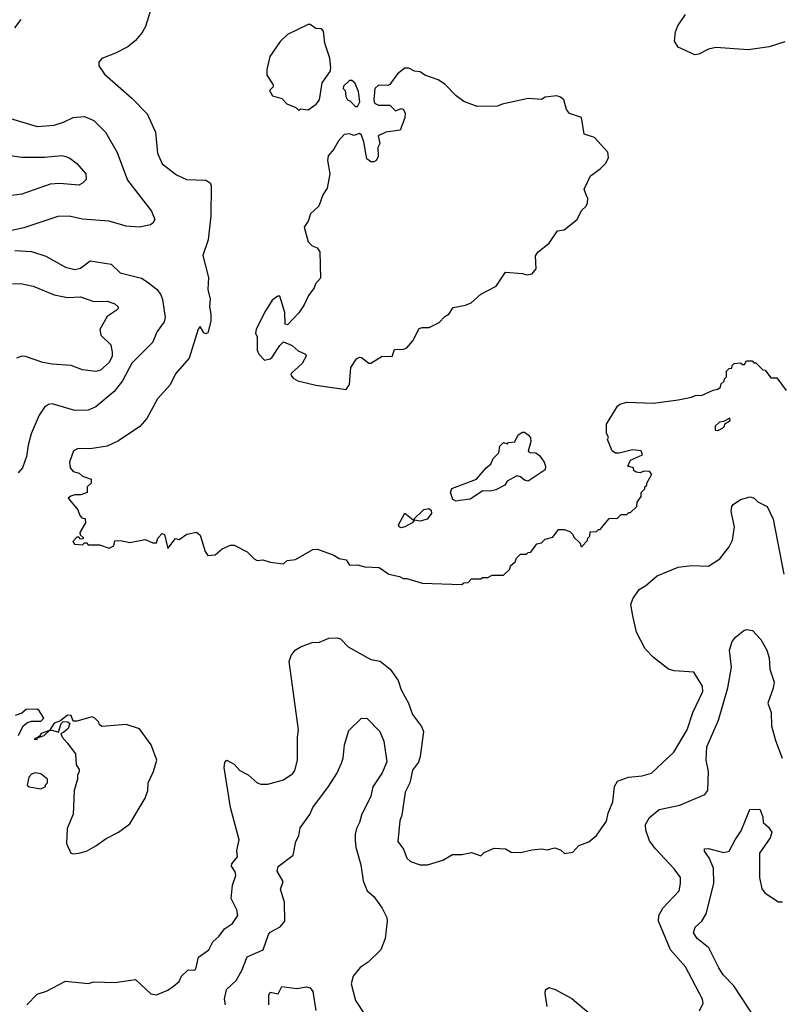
# Model space of a CAD drawing. Extents: x 1678431 to 1860718, y 384618 to 522882.
# Tile 341 of 473: x 1784274 to 1788279, y 506697 to 511888. Entities that reach past the tile are written whole.
import ezdxf

# ---------------------------------------------------------------- set-up
doc = ezdxf.new("R2010")
doc.units = 0

msp = doc.modelspace()

# ---------------------------------------------------------------- linework, layer by layer
at = {"layer": '0CON10XD'}
for points in [[(1784968.5, 511955), (1784937.4, 511852.6), (1784919.8, 511820.2), (1784885, 511779.2), (1784843.8, 511745), (1784779.1, 511710.9), (1784707, 511683), (1784690, 511665), (1784690, 511645), (1784720.5, 511600.5), (1784865, 511474.4), (1784945, 511391.2), (1784990, 511295), (1785000, 511185), (1785025, 511127.5), (1785100.2, 511070.2), (1785152.5, 511045), (1785255, 511041.9), (1785278.7, 511028.7), (1785283, 511013), (1785281.1, 510855), (1785267, 510727), (1785240, 510645), (1785268.3, 510528.3), (1785266.1, 510466.1), (1785278, 510415), (1785273.6, 510376.4), (1785282, 510335), (1785281.7, 510298.3), (1785265, 510237.5), (1785255, 510232.5), (1785245, 510237.5), (1785225, 510270), (1785215, 510257.5), (1785167.1, 510102.9), (1785095, 510022), (1785066.6, 509963.4), (1785000.2, 509889.8), (1784944.2, 509785), (1784906.4, 509743.6), (1784795, 509667.5), (1784735, 509639.2), (1784645, 509625.8), (1784582.3, 509627.7), (1784556.7, 509615), (1784536.7, 509555), (1784540, 509525), (1784555, 509506.7), (1784587.7, 509497.7), (1784605, 509482.5), (1784650, 509465), (1784650, 509445), (1784630, 509425), (1784630, 509395), (1784596.4, 509383.6), (1784565, 509382.5), (1784543, 509377), (1784530, 509365), (1784580, 509305), (1784590, 509275), (1784601.7, 509261.7), (1784618.3, 509258.3), (1784620, 509235), (1784590, 509185), (1784591.7, 509171.7), (1784608.3, 509158.3), (1784608.3, 509151.7), (1784595, 509150), (1784585, 509160), (1784575, 509160), (1784553, 509137), (1784563, 509123), (1784605, 509120), (1784615, 509130), (1784625, 509130), (1784635, 509120), (1784695, 509120), (1784745, 509102.5), (1784770, 509115), (1784775, 509140), (1784805, 509142.5), (1784855, 509132.5), (1784935, 509147.5), (1784975, 509130), (1784995, 509130), (1785002.5, 509155), (1785025, 509180), (1785036.2, 509175), (1785055, 509100), (1785095, 509152.5), (1785115, 509147.5), (1785154.1, 509175.9), (1785205, 509186.2), (1785225, 509170), (1785251.2, 509085), (1785265, 509063.3), (1785305, 509066.7), (1785341.7, 509098.3), (1785385, 509117.5), (1785405, 509117.5), (1785473.6, 509083.6), (1785510, 509045), (1785525, 509037.5), (1785555, 509040), (1785595, 509027.5), (1785665, 509020), (1785683, 509037), (1785728, 509042), (1785820, 509095), (1785843, 509097), (1785930, 509065), (1785958.3, 509048.3), (1785995, 509040), (1786012.5, 509012.5), (1786055, 509013.8), (1786093.9, 509003.9), (1786169.3, 508999.3), (1786220, 508965), (1786277, 508953), (1786295, 508942.5), (1786315, 508942.5), (1786395, 508917.5), (1786605, 508910), (1786615, 508920), (1786638.3, 508921.7), (1786655, 508940), (1786705, 508940), (1786713, 508947), (1786741.7, 508948.3), (1786765, 508960), (1786825, 508960), (1786858.3, 508991.7), (1786861.7, 509008.3), (1786888.3, 509031.7), (1786891.7, 509048.3), (1786915, 509070), (1786945, 509070), (1786955, 509080), (1786968.3, 509081.7), (1787000, 509125), (1787025, 509130), (1787045, 509150), (1787085, 509160), (1787115, 509200), (1787145, 509200), (1787175, 509190), (1787190, 509175), (1787195, 509160), (1787228.3, 509128.3), (1787231.7, 509111.7), (1787238.3, 509111.7), (1787268.3, 509141.7), (1787270, 509155), (1787280, 509165), (1787281.7, 509188.3), (1787315, 509190), (1787325, 509200), (1787335, 509200), (1787381.7, 509258.3), (1787425, 509260), (1787445, 509280), (1787475, 509280), (1787485, 509290), (1787495, 509290), (1787528.3, 509321.7), (1787530, 509345), (1787550, 509375), (1787550, 509395), (1787570, 509415), (1787570, 509425), (1787580, 509435), (1787580, 509445), (1787607, 509493), (1787595, 509506.7), (1787565, 509507.5), (1787545, 509500), (1787523.6, 509503.6), (1787511.7, 509511.7), (1787510, 509525), (1787480, 509535), (1787495, 509566.7), (1787557.5, 509595), (1787550, 509615), (1787505, 509620), (1787435, 509603.3), (1787415, 509603.3), (1787397.5, 509615), (1787372.5, 509675), (1787377.5, 509685), (1787368.3, 509708.3), (1787367.5, 509755), (1787425, 509850), (1787438.3, 509861.7), (1787475, 509872.5), (1787615, 509866.7), (1787746.1, 509883.9), (1787815, 509897.5), (1787835, 509907.5), (1787871.7, 509908.3), (1787930, 509935), (1787955, 509940), (1787968.3, 509951.7), (1787971.7, 509968.3), (1787988.3, 509981.7), (1787990, 509995), (1788000, 510005), (1788000, 510035), (1788015, 510050), (1788028.3, 510051.7), (1788030, 510065), (1788040, 510075), (1788075, 510080), (1788085, 510070), (1788095, 510070), (1788105, 510090), (1788135, 510090), (1788145, 510080), (1788155, 510080), (1788191.7, 510041.7), (1788205, 510040), (1788235, 510000), (1788265, 510000), (1788315, 509932.5)], [(1784280.4, 511889.6), (1784245.5, 511845)], [(1788308.6, 511771.4), (1788225, 511745.5), (1788115, 511729.1), (1787945, 511741.5), (1787905, 511732.2), (1787855, 511705.6), (1787833.6, 511703.6), (1787745, 511744.2), (1787725.7, 511775), (1787731.4, 511825), (1787744.6, 511855.4), (1787784.5, 511915.5)], [(1785745, 511410), (1785755, 511417.5), (1785795, 511413.3), (1785837, 511443), (1785854.2, 511465.8), (1785868.8, 511555), (1785910, 511615), (1785913.3, 511635), (1785908.8, 511685), (1785882.5, 511765), (1785875, 511827.5), (1785865, 511840), (1785835, 511842.5), (1785805, 511862.5), (1785795, 511862.5), (1785685, 511810), (1785647, 511773), (1785592.5, 511695), (1785577.5, 511625), (1785577.5, 511595), (1785610, 511545), (1785610, 511535), (1785590, 511515), (1785607, 511487), (1785655, 511472.5), (1785682.5, 511445), (1785730, 511425), (1785745, 511410)], [(1785995, 509938.8), (1786012.5, 509965), (1786020, 510055), (1786049.5, 510100.5), (1786065, 510108.8), (1786075, 510106.7), (1786115, 510077.5), (1786125, 510077.5), (1786185, 510113.8), (1786237, 510113), (1786250, 510150), (1786298.8, 510151.2), (1786315, 510158), (1786346.9, 510195), (1786379.7, 510260.3), (1786395, 510265.7), (1786432.5, 510265), (1786485, 510291.4), (1786515, 510324), (1786536.7, 510335), (1786558.3, 510371.7), (1786625, 510383.1), (1786654.5, 510395.5), (1786705, 510440.6), (1786786.2, 510483.8), (1786835, 510557.5), (1786925, 510550), (1786947, 510543), (1786975, 510547.5), (1786996, 510574), (1786993.6, 510643.6), (1787006.7, 510665), (1787065, 510710), (1787110, 510775), (1787145, 510780), (1787213.8, 510835), (1787235, 510882.5), (1787260, 510905), (1787267, 510923), (1787270, 510945), (1787260, 510965), (1787250, 510995), (1787282.5, 511065), (1787335, 511102.5), (1787365, 511132.5), (1787377.7, 511162.3), (1787375, 511190), (1787305, 511267.5), (1787250, 511285), (1787235, 511372.5), (1787173, 511393), (1787156.2, 511415), (1787143.3, 511465), (1787125, 511480), (1787105, 511486.7), (1787045, 511480), (1787025, 511467.5), (1786955, 511472.5), (1786817, 511443), (1786793, 511433), (1786685, 511430), (1786615, 511457.5), (1786575, 511487.5), (1786515, 511547.5), (1786480.7, 511570.7), (1786410, 511595), (1786385, 511612.5), (1786355, 511616.7), (1786325, 511632.5), (1786305, 511632.5), (1786265, 511603.3), (1786225, 511546.2), (1786215, 511541.2), (1786165, 511543.3), (1786146.7, 511525), (1786140, 511465), (1786145, 511447.5), (1786165, 511436.7), (1786225, 511436.7), (1786255, 511407.5), (1786285, 511420), (1786296.7, 511415), (1786306.2, 511395), (1786305, 511370), (1786280, 511305), (1786205, 511296), (1786164, 511276), (1786172.5, 511235), (1786162.5, 511215), (1786163.3, 511165), (1786153.9, 511146.1), (1786141.7, 511138.3), (1786125, 511138.8), (1786103.8, 511155), (1786088.8, 511245), (1786075, 511280), (1786065, 511287.5), (1786035, 511277.5), (1786013, 511287), (1785985, 511282.5), (1785955, 511250), (1785930, 511205), (1785899.3, 511170.7), (1785896.2, 511145), (1785908, 511075), (1785895, 511000), (1785872.5, 510965), (1785850, 510905), (1785807.5, 510865), (1785793.8, 510826.2), (1785773.8, 510795), (1785795, 510717.5), (1785816.4, 510696.4), (1785842.5, 510685), (1785856.7, 510665), (1785858.8, 510525), (1785833.3, 510495), (1785826.1, 510473.9), (1785796.7, 510435), (1785773.3, 510385), (1785745, 510342.5), (1785685, 510280), (1785673, 510283), (1785670.8, 510345), (1785645, 510430), (1785635, 510430), (1785605, 510410), (1785563.8, 510345), (1785520, 510255), (1785517.5, 510235), (1785526.1, 510216.1), (1785526.1, 510176.1), (1785526.4, 510146.4), (1785534.1, 510124.1), (1785565, 510092.5), (1785595, 510100), (1785605, 510108.8), (1785645, 510170), (1785665, 510190), (1785710.7, 510170.7), (1785741.7, 510141.7), (1785780, 510125), (1785783.3, 510115), (1785763.8, 510075), (1785706.7, 510025), (1785702.5, 510015), (1785715, 509997.5), (1785740, 509985), (1785835, 509961.2), (1785995, 509938.8)], [(1786055, 511430), (1786067.5, 511455), (1786059.3, 511509.3), (1786040, 511555), (1786025, 511567.5), (1786013, 511567), (1785981.7, 511538.3), (1785980, 511525), (1785990, 511515), (1785993, 511483), (1786002.5, 511465), (1786015, 511460), (1786045, 511430), (1786055, 511430)], [(1784225, 511366.7), (1784365, 511325.4), (1784455, 511332.3), (1784505, 511347.3), (1784555, 511373.3), (1784615, 511377.5), (1784665, 511356.9), (1784726.1, 511296.1), (1784787.5, 511187.5), (1784842.1, 511042.1), (1784968, 510878), (1784986, 510835), (1784976.2, 510815), (1784963.4, 510806.6), (1784905, 510794.6), (1784835, 510798.8), (1784745, 510826.2), (1784605, 510837.1), (1784535, 510852.7), (1784475, 510850.6), (1784295, 510790.8), (1784215, 510772.9)], [(1784115, 511188.8), (1784285, 511163.2), (1784405, 511163.9), (1784495, 511171.5), (1784516.2, 511166.2), (1784537.8, 511157.8), (1784575, 511129.2), (1784622, 511075), (1784623.6, 511046.4), (1784605, 511026.7), (1784585, 511016), (1784485, 511023.9), (1784435, 511020.4), (1784285, 510969.2), (1784205, 510957.3)], [(1784248.3, 510671.7), (1784335, 510666.1), (1784410.7, 510640.7), (1784515, 510583.8), (1784565, 510571.4), (1784595, 510577.4), (1784645, 510617.3), (1784755, 510598.9), (1784803.7, 510553.7), (1784915, 510525.5), (1784946, 510506), (1784998.1, 510465), (1785017.9, 510437.9), (1785027, 510413), (1785041.2, 510318.8), (1785035.7, 510295), (1784999.2, 510245), (1784973.6, 510186.4), (1784865, 510076.7), (1784816, 509984), (1784772.4, 509927.6), (1784675, 509848), (1784635, 509830), (1784565, 509827.8), (1784445, 509862.5), (1784425, 509860), (1784405, 509846), (1784376.2, 509803.8), (1784334.6, 509705.4), (1784317.5, 509645), (1784310, 509585), (1784287.5, 509525), (1784265, 509500)], [(1784235, 510495.5), (1784278.2, 510498.2), (1784345, 510483.1), (1784455, 510437.3), (1784525, 510423.8), (1784595, 510427.9), (1784665, 510403.3), (1784735, 510404.5), (1784775, 510390), (1784792, 510375), (1784792, 510365), (1784782, 510355), (1784735, 510323.3), (1784696.5, 510255), (1784700.8, 510225), (1784754, 510174), (1784762, 510135), (1784760.8, 510115), (1784745, 510080.5), (1784699.7, 510040.3), (1784675, 510034.1), (1784605, 510041.6), (1784545, 510065.4), (1784445, 510071.5), (1784395, 510081.8), (1784305, 510112.5), (1784285, 510113.5), (1784256.8, 510103.2)], [(1787955, 509723.3), (1787980, 509735), (1787990, 509745), (1787991.7, 509758.3), (1788020, 509775), (1788018.3, 509788.3), (1787985, 509770), (1787963, 509767), (1787940, 509745), (1787940, 509725), (1787955, 509723.3)], [(1786575, 509349.6), (1786557.9, 509357.9), (1786545.6, 509395), (1786552.8, 509417.2), (1786682.5, 509465), (1786733.6, 509526.4), (1786757.5, 509545), (1786770, 509575), (1786800, 509605), (1786805, 509640), (1786825, 509660), (1786845, 509652.5), (1786850.7, 509659.3), (1786885, 509662.9), (1786901.1, 509698.9), (1786925, 509714), (1786935, 509714), (1786955, 509699.2), (1786966.1, 509685), (1786968, 509665), (1786954.2, 509614.2), (1786965, 509606), (1786995, 509604.5), (1787015, 509590.9), (1787039.3, 509555), (1787046.4, 509533.6), (1787044, 509515), (1786955, 509454.7), (1786935, 509460.4), (1786915, 509478.5), (1786895, 509482.7), (1786844.4, 509455.6), (1786830.8, 509435), (1786785, 509409.3), (1786755, 509402), (1786715.6, 509404.4), (1786649, 509361), (1786595, 509353.9), (1786575, 509349.6)], [(1784311.2, 506695), (1784365, 506750), (1784415, 506766.7), (1784515, 506820), (1784635, 506806.7), (1784666.4, 506816.4), (1784775, 506812.5), (1784885, 506827.5), (1784965, 506752.5), (1784995, 506747.5), (1785055, 506772.5), (1785085, 506793.3), (1785115, 506817.5), (1785127.5, 506845), (1785161.7, 506878.3), (1785195, 506877.5), (1785202.5, 506885), (1785216, 506945), (1785270, 506985), (1785292.7, 507027.3), (1785323.3, 507055), (1785354.1, 507095.9), (1785395, 507123.3), (1785423.3, 507165), (1785418, 507195), (1785388.1, 507255), (1785395.5, 507325), (1785413.6, 507376.4), (1785409.6, 507395), (1785390, 507425), (1785392.8, 507437.2), (1785421.3, 507475), (1785418.8, 507508.8), (1785430, 507565), (1785385.3, 507735), (1785371.6, 507825), (1785352.3, 507945), (1785355, 507972.5), (1785365, 507983.8), (1785403.6, 507963.6), (1785435, 507930.8), (1785477.6, 507907.6), (1785526.2, 507865), (1785545, 507858.1), (1785581.3, 507858.7), (1785665, 507880), (1785714, 507915), (1785725, 507930), (1785738.9, 507985), (1785737.5, 508105), (1785742.8, 508145), (1785694.6, 508505), (1785705, 508536.7), (1785726.2, 508565), (1785755, 508582.5), (1785815, 508604.3), (1785855, 508605.8), (1785902.7, 508627.3), (1785945, 508629.2), (1785965, 508623.5), (1786005, 508581.1), (1786125, 508515.7), (1786175, 508505.6), (1786226.2, 508465), (1786268.6, 508405), (1786284.4, 508355), (1786324.4, 508285), (1786345.5, 508225), (1786391.7, 508161.7), (1786402.9, 508135), (1786385.8, 508004.2), (1786375.8, 507974.2), (1786345, 507931.2), (1786331.5, 507865), (1786306.5, 507815), (1786288.6, 507695), (1786277.1, 507665), (1786266.7, 507555), (1786296.7, 507515), (1786315, 507467.5), (1786335, 507450), (1786385, 507433.3), (1786423, 507433), (1786505, 507457.5), (1786555, 507487.5), (1786605, 507487.5), (1786655, 507497.5), (1786705, 507480), (1786723, 507497), (1786775, 507520), (1786835, 507517.5), (1786865, 507500), (1786915, 507497.5), (1786975, 507512.5), (1787025, 507516.7), (1787055, 507512.5), (1787095, 507522.5), (1787125, 507512.5), (1787147, 507493), (1787190.7, 507499.3), (1787222.5, 507535), (1787275, 507553.3), (1787315, 507587.5), (1787367.3, 507662.7), (1787375.8, 507705), (1787400.8, 507765), (1787410.6, 507845), (1787425.6, 507874.4), (1787484.5, 507895.5), (1787555, 507901.9), (1787605, 507915.8), (1787723.4, 508026.6), (1787792.5, 508145), (1787823.5, 508235), (1787875, 508346.7), (1787874.4, 508375), (1787827.9, 508447.9), (1787724.1, 508455.9), (1787695, 508464.4), (1787615.4, 508525.4), (1787571.2, 508571.2), (1787525, 508660), (1787506.7, 508745), (1787496.7, 508805), (1787506.9, 508835), (1787540.6, 508885), (1787575.6, 508905), (1787635, 508955.4), (1787745, 509002.5), (1787815, 509010.4), (1787905, 509007.3), (1787964.8, 509045.2), (1788015, 509108.6), (1788031.8, 509145), (1788042.7, 509215), (1788024.2, 509295), (1788028.3, 509321.7), (1788035, 509332.5), (1788075, 509358.8), (1788125, 509373.3), (1788146.1, 509366.1), (1788166.4, 509346.4), (1788215, 509321.2), (1788245.6, 509255), (1788302, 508965)], [(1786285, 509208.8), (1786274.1, 509214.1), (1786271.6, 509225), (1786305, 509286.7), (1786348.3, 509251.7), (1786403.9, 509306.1), (1786430.7, 509310.7), (1786442.3, 509302.3), (1786444.2, 509285), (1786422.5, 509255), (1786385, 509244.1), (1786355, 509250), (1786342.5, 509235), (1786305, 509213.8), (1786285, 509208.8)], [(1787857.3, 506662.7), (1787877.1, 506702.9), (1787874, 506725), (1787785, 506894.2), (1787704.7, 506984.7), (1787641.5, 507135), (1787643.5, 507165), (1787665, 507204.2), (1787750, 507295), (1787758.1, 507335), (1787757.1, 507365), (1787725, 507412), (1787626.2, 507516.2), (1787595, 507560), (1787574.6, 507615), (1787573.9, 507646.1), (1787595, 507682.5), (1787646.1, 507723.9), (1787755, 507746.9), (1787885.7, 507804.3), (1787902, 507825), (1787905.3, 507925), (1787893.2, 507985), (1787896, 508054), (1787958.3, 508195), (1788006.9, 508365), (1788027.4, 508475), (1788016.2, 508565), (1788030.7, 508609.3), (1788047.9, 508632.1), (1788091.3, 508668.7), (1788107, 508673), (1788137.2, 508667.2), (1788180.6, 508620.6), (1788213.9, 508565), (1788224.7, 508524.7), (1788228.6, 508465), (1788251.4, 508395), (1788246.6, 508363.4), (1788218.8, 508285), (1788235.7, 508235), (1788237.1, 508165), (1788257.9, 508087.9), (1788294.4, 507995)], [(1784267.5, 508115), (1784292.5, 508165), (1784315, 508182.5), (1784335, 508190), (1784385, 508190), (1784400, 508205), (1784375, 508247.5), (1784365, 508252.5), (1784308.3, 508251.7), (1784285, 508232.5), (1784249.3, 508220.7)], [(1784555, 507490), (1784585, 507494), (1784625, 507504), (1784675, 507532), (1784729.1, 507570.9), (1784795, 507604.4), (1784855, 507648), (1784935.5, 507784.5), (1784949.2, 507825), (1784951.2, 507865), (1784978.8, 507925), (1784996, 507985), (1784966, 508065), (1784905, 508150), (1784835, 508172.5), (1784708.3, 508161.7), (1784695, 508170), (1784690, 508185), (1784670, 508205), (1784655, 508212.5), (1784575, 508190), (1784555, 508190), (1784545, 508220), (1784525, 508221.2), (1784488.3, 508191.7), (1784455, 508180), (1784430, 508140), (1784387.5, 508125), (1784378.3, 508111.7), (1784350, 508095), (1784365, 508094), (1784368.3, 508101.7), (1784402.5, 508115), (1784430, 508140), (1784445, 508142.5), (1784477.5, 508132.5), (1784492.5, 508177.5), (1784502.5, 508187.5), (1784526.7, 508186.7), (1784537.5, 508177.5), (1784528.3, 508151.7), (1784505, 508130), (1784490, 508125), (1784497.5, 508105), (1784523.3, 508075), (1784567.7, 508017.7), (1784570.7, 507960.7), (1784587.5, 507935), (1784587.5, 507925), (1784577.5, 507905), (1784577.5, 507885), (1784560, 507825), (1784555, 507700), (1784524.2, 507625), (1784520, 507545), (1784542.5, 507495), (1784555, 507490)], [(1785358.2, 506695), (1785353.9, 506723.9), (1785364.8, 506775.2), (1785415, 506822.2), (1785444, 506876), (1785472.3, 506947.7), (1785558.2, 506985), (1785585, 507065.7), (1785595, 507077.3), (1785646.4, 507105), (1785672.1, 507135), (1785670, 507235), (1785648, 507305), (1785662, 507345), (1785631.2, 507398.8), (1785635.8, 507424.2), (1785716.2, 507483.8), (1785728.9, 507555), (1785745.4, 507585.4), (1785753, 507627), (1785802.8, 507697.2), (1785820, 507735), (1785901.3, 507845), (1785945.5, 507915), (1785971.2, 507968.8), (1785979.5, 507995), (1785985.7, 508065), (1786008.3, 508141.7), (1786075, 508206.7), (1786105, 508203.8), (1786172.5, 508135), (1786194.4, 508085), (1786208.9, 507975), (1786185, 507918.1), (1786135, 507843.3), (1786125, 507793.8), (1786075.5, 507695), (1786065.5, 507655), (1786050, 507625), (1786041.8, 507595), (1786041.7, 507558.3), (1786045.6, 507525), (1786073.1, 507433.1), (1786085, 507347.5), (1786096.3, 507316.3), (1786105.7, 507295), (1786141.1, 507265), (1786185, 507204), (1786210, 507155), (1786211.9, 507135), (1786201.4, 507045), (1786177.5, 506985), (1786110.3, 506919.7), (1786069.1, 506890.9), (1786032.5, 506845), (1786021.4, 506805), (1786045, 506716.7), (1786092.5, 506645)], [(1784385, 507833.8), (1784410, 507845), (1784410, 507855), (1784420, 507865), (1784420, 507885), (1784385, 507912.5), (1784355, 507917.5), (1784335, 507910), (1784322.5, 507895), (1784313, 507853), (1784323, 507843), (1784385, 507833.8)], [(1788157.5, 506615), (1788039.5, 506795), (1787983.4, 506853.4), (1787959.3, 506889.3), (1787907.5, 506995), (1787846.4, 507045), (1787827.1, 507075), (1787836, 507104), (1787870, 507135), (1787893.5, 507175), (1787933.9, 507335), (1787931.5, 507415), (1787908.7, 507468.7), (1787884.4, 507505), (1787885, 507516.7), (1787905, 507519.2), (1787985, 507497.8), (1788014.2, 507505), (1788045.6, 507565), (1788078.5, 507611.5), (1788123.8, 507725), (1788176.2, 507726.2), (1788191.2, 507685), (1788193.8, 507655), (1788221.2, 507631.2), (1788238.8, 507605), (1788230.8, 507575), (1788173.8, 507495), (1788173.9, 507366.1), (1788186.1, 507306.1), (1788205, 507282.5), (1788275, 507237.5), (1788295, 507237.5)], [(1785586.8, 506695), (1785587.5, 506745), (1785595, 506760.8), (1785636.6, 506753.4), (1785655, 506790.8), (1785735, 506781.1), (1785785, 506790), (1785805, 506783.8), (1785818.6, 506765), (1785834.4, 506665)], [(1787054.2, 506685), (1787043.8, 506755), (1787046.4, 506773.6), (1787063.6, 506786.4), (1787097.5, 506775), (1787185, 506728), (1787275, 506652.5)]]:
    msp.add_lwpolyline(points, dxfattribs=at)

doc.saveas('drawing.dxf')
